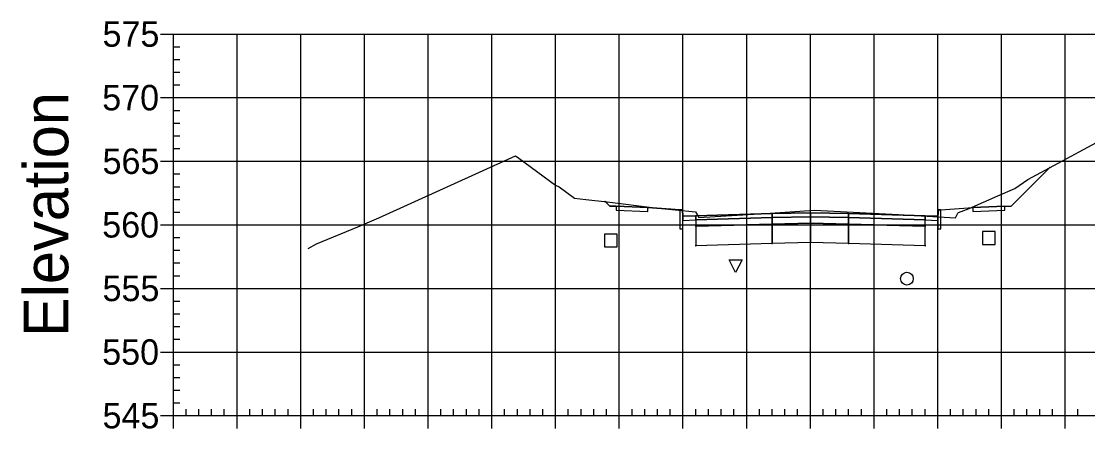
# Model space of a CAD drawing. Extents: x 704834 to 709892, y 372981 to 377533.
# Drawn here: x 708556 to 708723.4, y 377108.8 to 377172.8 of the extents above; entities that cross this region are included whole.
import ezdxf

# ---------------------------------------------------------------- set-up
doc = ezdxf.new("R2010")
doc.units = 0
for name, color, linetype in [('1', 7, 'Continuous'), ('10', 7, 'Continuous'), ('13', 7, 'Continuous'), ('14', 7, 'Continuous'), ('4', 7, 'Continuous'), ('57', 7, 'Continuous'), ('60', 7, 'Continuous'), ('Default_Xsect', 7, 'Continuous'), ('Existing', 7, 'Continuous')]:
    doc.layers.add(name, color=color, linetype=linetype)

msp = doc.modelspace()

# ---------------------------------------------------------------- linework, layer by layer
for points in [[(708711.41, 377143.73), (708717.5, 377149.81)], [(708648.41, 377143.73), (708647.68, 377144.47)], [(708649.41, 377143.77), (708648.41, 377143.73)], [(708659.41, 377143.17), (708654.41, 377143.57)], [(708700.41, 377143.17), (708705.41, 377143.57)], [(708710.41, 377143.77), (708711.41, 377143.73)]]:
    msp.add_lwpolyline(points)
for points in [[(708654.41, 377143.57), (708649.41, 377143.77), (708649.41, 377143.11), (708654.41, 377142.91)], [(708705.41, 377142.91), (708710.41, 377143.11), (708710.41, 377143.77), (708705.41, 377143.57)], [(708659.91, 377142.17), (708659.83, 377143.17), (708659.41, 377143.17), (708659.41, 377140.17), (708659.91, 377140.17)], [(708661.91, 377142.25), (708659.91, 377142.17), (708659.91, 377141.51), (708661.91, 377141.59)], [(708673.91, 377142.61), (708661.91, 377142.25), (708661.91, 377141.59), (708673.91, 377141.95)], [(708673.91, 377141.95), (708661.91, 377141.59), (708661.91, 377140.59), (708673.91, 377140.95)], [(708673.86, 377141.9), (708673.96, 377141.9), (708673.96, 377142), (708673.86, 377142)], [(708679.91, 377142.73), (708673.91, 377142.61), (708673.91, 377141.95), (708679.91, 377142.07)], [(708679.91, 377142.07), (708673.91, 377141.95), (708673.91, 377140.95), (708679.91, 377141.07)], [(708679.86, 377142.02), (708679.96, 377142.02), (708679.96, 377142.12), (708679.86, 377142.12)], [(708679.91, 377142.07), (708685.91, 377141.95), (708685.91, 377142.61), (708679.91, 377142.73)], [(708679.91, 377141.07), (708685.91, 377140.95), (708685.91, 377141.95), (708679.91, 377142.07)], [(708685.86, 377141.9), (708685.96, 377141.9), (708685.96, 377142), (708685.86, 377142)], [(708685.91, 377141.95), (708697.91, 377141.59), (708697.91, 377142.25), (708685.91, 377142.61)], [(708685.91, 377140.95), (708697.91, 377140.59), (708697.91, 377141.59), (708685.91, 377141.95)], [(708697.91, 377141.59), (708699.91, 377141.51), (708699.91, 377142.17), (708697.91, 377142.25)], [(708699.91, 377140.17), (708700.41, 377140.17), (708700.41, 377143.17), (708700, 377143.17), (708699.91, 377142.17)], [(708661.86, 377140.54), (708661.96, 377140.54), (708661.96, 377140.64), (708661.86, 377140.64)], [(708673.91, 377140.95), (708661.91, 377140.59), (708661.91, 377137.59), (708673.91, 377137.95)], [(708673.86, 377140.9), (708673.96, 377140.9), (708673.96, 377141), (708673.86, 377141)], [(708679.91, 377141.07), (708673.91, 377140.95), (708673.91, 377137.95), (708679.91, 377138.07)], [(708679.86, 377141.02), (708679.96, 377141.02), (708679.96, 377141.12), (708679.86, 377141.12)], [(708679.91, 377138.07), (708685.91, 377137.95), (708685.91, 377140.95), (708679.91, 377141.07)], [(708685.86, 377140.9), (708685.96, 377140.9), (708685.96, 377141), (708685.86, 377141)], [(708685.91, 377137.95), (708697.91, 377137.59), (708697.91, 377140.59), (708685.91, 377140.95)], [(708697.86, 377140.54), (708697.96, 377140.54), (708697.96, 377140.64), (708697.86, 377140.64)], [(708661.86, 377137.54), (708661.96, 377137.54), (708661.96, 377137.64), (708661.86, 377137.64)], [(708673.86, 377137.9), (708673.96, 377137.9), (708673.96, 377138), (708673.86, 377138)], [(708679.86, 377138.02), (708679.96, 377138.02), (708679.96, 377138.12), (708679.86, 377138.12)], [(708685.86, 377137.9), (708685.96, 377137.9), (708685.96, 377138), (708685.86, 377138)], [(708697.86, 377137.54), (708697.96, 377137.54), (708697.96, 377137.64), (708697.86, 377137.64)]]:
    msp.add_lwpolyline(points, close=True)
at = {"layer": '1'}
msp.add_lwpolyline([(708668.18, 377133.32), (708667.18, 377135.32), (708669.18, 377135.32)], close=True, dxfattribs=at)
at = {"layer": '10'}
msp.add_lwpolyline([(708647.58, 377137.36), (708649.58, 377137.36), (708649.58, 377139.36), (708647.58, 377139.36)], close=True, dxfattribs=at)
at = {"layer": '13'}
msp.add_circle((708695.06, 377132.36), 1, dxfattribs=at)
at = {"layer": '14'}
for points in [[(708717.5, 377149.81), (708717.5, 377149.86), (708717.5, 377149.81), (708717.45, 377149.81), (708717.5, 377149.81), (708717.5, 377149.76), (708717.5, 377149.81), (708717.55, 377149.81)], [(708647.68, 377144.47), (708647.68, 377144.52), (708647.68, 377144.47), (708647.63, 377144.47), (708647.68, 377144.47), (708647.68, 377144.42), (708647.68, 377144.47), (708647.73, 377144.47)], [(708661.91, 377142.25), (708661.91, 377142.3), (708661.91, 377142.25), (708661.86, 377142.25), (708661.91, 377142.25), (708661.91, 377142.2), (708661.91, 377142.25), (708661.96, 377142.25)], [(708679.91, 377142.73), (708679.91, 377142.78), (708679.91, 377142.73), (708679.86, 377142.73), (708679.91, 377142.73), (708679.91, 377142.68), (708679.91, 377142.73), (708679.96, 377142.73)], [(708697.91, 377142.25), (708697.91, 377142.3), (708697.91, 377142.25), (708697.86, 377142.25), (708697.91, 377142.25), (708697.91, 377142.2), (708697.91, 377142.25), (708697.96, 377142.25)]]:
    msp.add_lwpolyline(points, dxfattribs=at)
at = {"layer": '4'}
msp.add_lwpolyline([(708706.93, 377137.75), (708708.93, 377137.75), (708708.93, 377139.75), (708706.93, 377139.75)], close=True, dxfattribs=at)
at = {"layer": '57'}
for p, q in [((708577.91, 377170.82), (708579.91, 377170.82)), ((708579.91, 377170.82), (708779.91, 377170.82)), ((708579.91, 377110.82), (708579.91, 377170.82)), ((708579.91, 377110.82), (708579.91, 377170.82)), ((708589.91, 377110.82), (708589.91, 377170.82)), ((708599.91, 377110.82), (708599.91, 377170.82)), ((708609.91, 377110.82), (708609.91, 377170.82)), ((708619.91, 377110.82), (708619.91, 377170.82)), ((708629.91, 377110.82), (708629.91, 377170.82)), ((708639.91, 377110.82), (708639.91, 377170.82)), ((708649.91, 377110.82), (708649.91, 377170.82)), ((708659.91, 377110.82), (708659.91, 377170.82)), ((708669.91, 377110.82), (708669.91, 377170.82)), ((708679.91, 377110.82), (708679.91, 377170.82)), ((708689.91, 377110.82), (708689.91, 377170.82)), ((708699.91, 377110.82), (708699.91, 377170.82)), ((708709.91, 377110.82), (708709.91, 377170.82)), ((708719.91, 377110.82), (708719.91, 377170.82)), ((708579.91, 377168.82), (708580.91, 377168.82)), ((708579.91, 377166.82), (708580.91, 377166.82)), ((708579.91, 377164.82), (708580.91, 377164.82)), ((708579.91, 377162.82), (708580.91, 377162.82)), ((708577.91, 377160.82), (708579.91, 377160.82)), ((708579.91, 377160.82), (708779.91, 377160.82)), ((708579.91, 377158.82), (708580.91, 377158.82)), ((708579.91, 377156.82), (708580.91, 377156.82)), ((708579.91, 377154.82), (708580.91, 377154.82)), ((708579.91, 377152.82), (708580.91, 377152.82)), ((708577.91, 377150.82), (708579.91, 377150.82)), ((708579.91, 377150.82), (708779.91, 377150.82)), ((708579.91, 377148.82), (708580.91, 377148.82)), ((708579.91, 377146.82), (708580.91, 377146.82)), ((708579.91, 377144.82), (708580.91, 377144.82)), ((708579.91, 377142.82), (708580.91, 377142.82)), ((708577.91, 377140.82), (708579.91, 377140.82)), ((708579.91, 377140.82), (708779.91, 377140.82)), ((708579.91, 377138.82), (708580.91, 377138.82)), ((708579.91, 377136.82), (708580.91, 377136.82)), ((708579.91, 377134.82), (708580.91, 377134.82)), ((708579.91, 377132.82), (708580.91, 377132.82)), ((708577.91, 377130.82), (708579.91, 377130.82)), ((708579.91, 377130.82), (708779.91, 377130.82)), ((708579.91, 377128.82), (708580.91, 377128.82)), ((708579.91, 377126.82), (708580.91, 377126.82)), ((708579.91, 377124.82), (708580.91, 377124.82)), ((708579.91, 377122.82), (708580.91, 377122.82)), ((708577.91, 377120.82), (708579.91, 377120.82)), ((708579.91, 377120.82), (708779.91, 377120.82)), ((708579.91, 377118.82), (708580.91, 377118.82)), ((708579.91, 377116.82), (708580.91, 377116.82)), ((708579.91, 377114.82), (708580.91, 377114.82)), ((708579.91, 377112.82), (708580.91, 377112.82)), ((708581.91, 377110.82), (708581.91, 377111.82)), ((708583.91, 377110.82), (708583.91, 377111.82)), ((708585.91, 377110.82), (708585.91, 377111.82)), ((708587.91, 377110.82), (708587.91, 377111.82)), ((708591.91, 377110.82), (708591.91, 377111.82)), ((708593.91, 377110.82), (708593.91, 377111.82)), ((708595.91, 377110.82), (708595.91, 377111.82)), ((708597.91, 377110.82), (708597.91, 377111.82)), ((708601.91, 377110.82), (708601.91, 377111.82)), ((708603.91, 377110.82), (708603.91, 377111.82)), ((708605.91, 377110.82), (708605.91, 377111.82)), ((708607.91, 377110.82), (708607.91, 377111.82)), ((708611.91, 377110.82), (708611.91, 377111.82)), ((708613.91, 377110.82), (708613.91, 377111.82)), ((708615.91, 377110.82), (708615.91, 377111.82)), ((708617.91, 377110.82), (708617.91, 377111.82)), ((708621.91, 377110.82), (708621.91, 377111.82)), ((708623.91, 377110.82), (708623.91, 377111.82)), ((708625.91, 377110.82), (708625.91, 377111.82)), ((708627.91, 377110.82), (708627.91, 377111.82)), ((708631.91, 377110.82), (708631.91, 377111.82)), ((708633.91, 377110.82), (708633.91, 377111.82)), ((708635.91, 377110.82), (708635.91, 377111.82)), ((708637.91, 377110.82), (708637.91, 377111.82)), ((708641.91, 377110.82), (708641.91, 377111.82)), ((708643.91, 377110.82), (708643.91, 377111.82)), ((708645.91, 377110.82), (708645.91, 377111.82)), ((708647.91, 377110.82), (708647.91, 377111.82)), ((708651.91, 377110.82), (708651.91, 377111.82)), ((708653.91, 377110.82), (708653.91, 377111.82)), ((708655.91, 377110.82), (708655.91, 377111.82)), ((708657.91, 377110.82), (708657.91, 377111.82)), ((708661.91, 377110.82), (708661.91, 377111.82)), ((708663.91, 377110.82), (708663.91, 377111.82)), ((708665.91, 377110.82), (708665.91, 377111.82)), ((708667.91, 377110.82), (708667.91, 377111.82)), ((708671.91, 377110.82), (708671.91, 377111.82)), ((708673.91, 377110.82), (708673.91, 377111.82)), ((708675.91, 377110.82), (708675.91, 377111.82)), ((708677.91, 377110.82), (708677.91, 377111.82)), ((708681.91, 377110.82), (708681.91, 377111.82)), ((708683.91, 377110.82), (708683.91, 377111.82)), ((708685.91, 377110.82), (708685.91, 377111.82)), ((708687.91, 377110.82), (708687.91, 377111.82)), ((708691.91, 377110.82), (708691.91, 377111.82)), ((708693.91, 377110.82), (708693.91, 377111.82)), ((708695.91, 377110.82), (708695.91, 377111.82)), ((708697.91, 377110.82), (708697.91, 377111.82)), ((708701.91, 377110.82), (708701.91, 377111.82)), ((708703.91, 377110.82), (708703.91, 377111.82)), ((708705.91, 377110.82), (708705.91, 377111.82)), ((708707.91, 377110.82), (708707.91, 377111.82)), ((708711.91, 377110.82), (708711.91, 377111.82)), ((708713.91, 377110.82), (708713.91, 377111.82)), ((708715.91, 377110.82), (708715.91, 377111.82)), ((708717.91, 377110.82), (708717.91, 377111.82)), ((708721.91, 377110.82), (708721.91, 377111.82)), ((708577.91, 377110.82), (708579.91, 377110.82)), ((708579.91, 377110.82), (708779.91, 377110.82)), ((708579.91, 377110.82), (708779.91, 377110.82)), ((708579.91, 377108.82), (708579.91, 377110.82)), ((708589.91, 377108.82), (708589.91, 377110.82)), ((708599.91, 377108.82), (708599.91, 377110.82)), ((708609.91, 377108.82), (708609.91, 377110.82)), ((708619.91, 377108.82), (708619.91, 377110.82)), ((708629.91, 377108.82), (708629.91, 377110.82)), ((708639.91, 377108.82), (708639.91, 377110.82)), ((708649.91, 377108.82), (708649.91, 377110.82)), ((708659.91, 377108.82), (708659.91, 377110.82)), ((708669.91, 377108.82), (708669.91, 377110.82)), ((708679.91, 377108.82), (708679.91, 377110.82)), ((708689.91, 377108.82), (708689.91, 377110.82)), ((708699.91, 377108.82), (708699.91, 377110.82)), ((708709.91, 377108.82), (708709.91, 377110.82)), ((708719.91, 377108.82), (708719.91, 377110.82))]:
    msp.add_line(p, q, dxfattribs=at)
at = {"layer": 'Default_Xsect'}
msp.add_lwpolyline([(708647.68, 377144.47), (708648.41, 377143.73), (708649.41, 377143.77), (708654.41, 377143.57), (708659.41, 377143.17), (708659.83, 377143.17), (708659.91, 377142.17), (708661.91, 377142.25), (708673.91, 377142.61), (708679.91, 377142.73), (708685.91, 377142.61), (708697.91, 377142.25), (708699.91, 377142.17), (708700, 377143.17), (708700.41, 377143.17), (708705.41, 377143.57), (708710.41, 377143.77), (708711.41, 377143.73), (708717.5, 377149.81)], dxfattribs=at)
at = {"layer": 'Existing'}
msp.add_lwpolyline([(708601.05, 377137.11), (708602.39, 377137.85), (708608.85, 377140.52), (708612.16, 377141.93), (708633.64, 377151.66), (708634.12, 377151.29), (708639.91, 377147.08), (708640.48, 377146.81), (708642.89, 377144.99), (708644.65, 377144.8), (708648.02, 377144.43), (708655.5, 377143.51), (708661.87, 377142.85), (708662.17, 377142.36), (708662.41, 377141.96), (708673.59, 377142.67), (708680.57, 377143.11), (708693.72, 377142.44), (708702.71, 377141.91), (708703.07, 377142.64), (708703.16, 377142.78), (708704.85, 377143.37), (708709.31, 377145.37), (708712.01, 377146.51), (708714.02, 377147.94), (708729.59, 377156.33)], dxfattribs=at)

# ---------------------------------------------------------------- texts
at = {"layer": '14'}
for p in [(708649.38, 377143.72), (708710.38, 377143.72), (708649.38, 377143.06), (708654.38, 377142.86), (708705.38, 377142.86), (708710.38, 377143.06)]:
    msp.add_text('+', height=0.1, dxfattribs=at).set_placement(p)
at = {"layer": '57'}
for s, p in [('575', (708568.79, 377168.82)), ('570', (708568.74, 377158.82)), ('565', (708568.79, 377148.82)), ('560', (708568.74, 377138.82)), ('555', (708568.79, 377128.82)), ('550', (708568.74, 377118.82)), ('545', (708568.79, 377108.82))]:
    msp.add_text(s, height=4, dxfattribs=at).set_placement(p)
at = {"layer": '60'}
msp.add_text('Elevation', height=7, rotation=90, dxfattribs=at).set_placement((708563.41, 377123.18))

doc.saveas('drawing.dxf')
